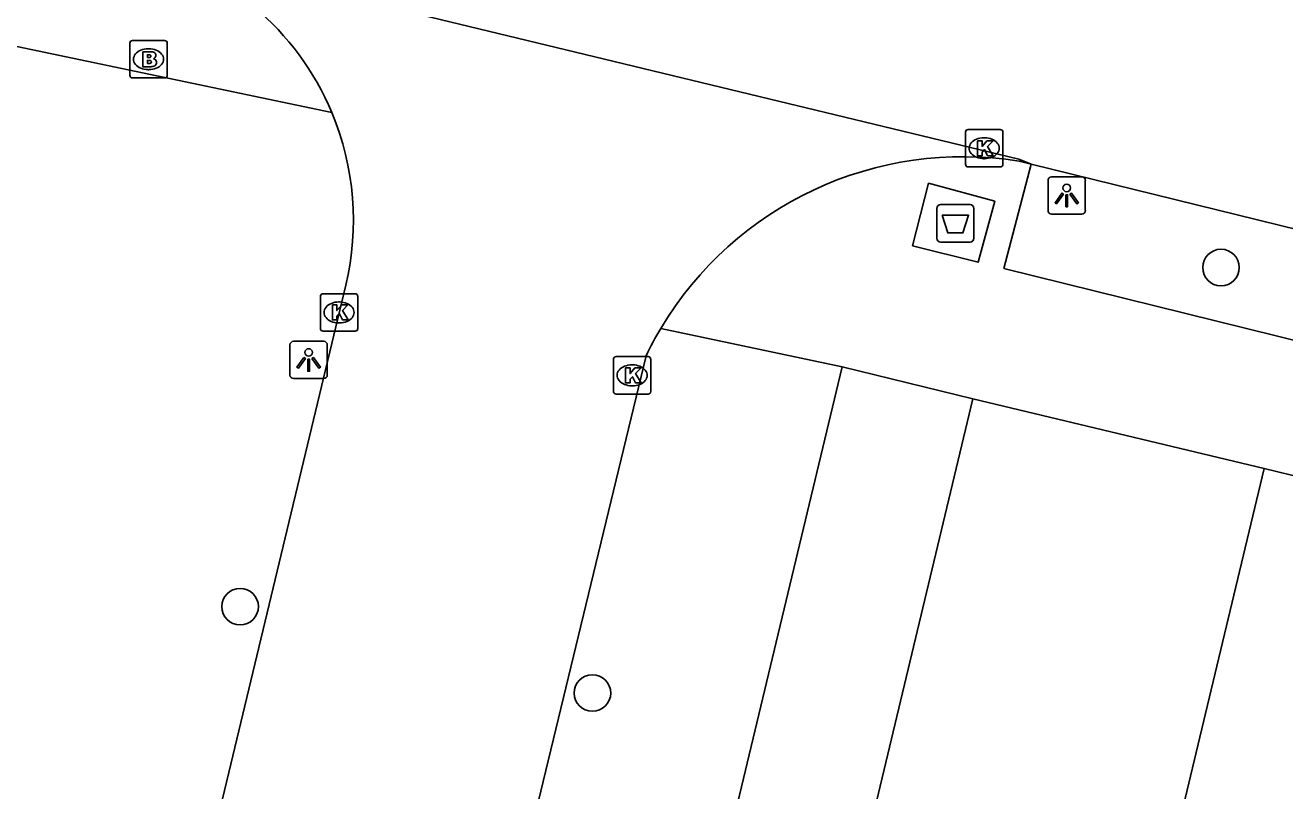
# Model space of a CAD drawing. Extents: x 162812 to 163818, y 381639 to 382470.
# Drawn here: x 163203.73 to 163237.38, y 382298.47 to 382318.92 of the extents above; entities that cross this region are included whole.
import ezdxf

# ---------------------------------------------------------------- set-up
doc = ezdxf.new("R2010")
doc.units = 0
for name, color, linetype in [('IMGEO_Afval_apart_plaats', 7, 'Continuous'), ('IMGEO_Boom', 7, 'Continuous'), ('IMGEO_Brandkraan', 7, 'Continuous'), ('IMGEO_Kolk', 7, 'Continuous'), ('IMGEO_Lichtpunt', 7, 'Continuous'), ('IMGEO_Pand', 7, 'Continuous'), ('IMGEO_Rijbaan_lokaal_gesloten', 7, 'Continuous'), ('IMGEO_Rijbaan_lokaal_open', 7, 'Continuous'), ('IMGEO_Voetpad_gesloten', 7, 'Continuous'), ('IMGEO_Voetpad_open', 7, 'Continuous')]:
    doc.layers.add(name, color=color, linetype=linetype)

msp = doc.modelspace()

# ---------------------------------------------------------------- linework, layer by layer
at = {"layer": 'IMGEO_Afval_apart_plaats'}
for p, q in [((163228.184, 382314.128), (163228.974, 382314.128)), ((163228.974, 382314.128), (163228.184, 382314.128)), ((163228.084, 382313.228), (163228.084, 382314.028)), ((163228.084, 382314.028), (163228.084, 382313.228)), ((163229.074, 382314.028), (163229.074, 382313.228)), ((163229.074, 382313.228), (163229.074, 382314.028)), ((163228.974, 382313.128), (163228.184, 382313.128)), ((163228.184, 382313.128), (163228.974, 382313.128))]:
    msp.add_line(p, q, dxfattribs=at)
msp.add_lwpolyline([(163228.227, 382313.842), (163228.931, 382313.842), (163228.782, 382313.372), (163228.376, 382313.372), (163228.227, 382313.842)], dxfattribs=at)
for centre, start, end in [((163228.184, 382314.028), 90, 180), ((163228.184, 382314.028), 90, 180), ((163228.974, 382314.028), 0, 90), ((163228.974, 382314.028), 360, 90), ((163228.184, 382313.228), 180, 270), ((163228.184, 382313.228), 180, 270), ((163228.974, 382313.228), 270, 0), ((163228.974, 382313.228), 270, 0)]:
    msp.add_arc(centre, 0.1, start, end, dxfattribs=at)
at = {"layer": 'IMGEO_Boom'}
for centre in [(163235.675, 382312.446), (163209.474, 382303.387), (163218.885, 382301.079)]:
    msp.add_circle(centre, 0.489, dxfattribs=at)
at = {"layer": 'IMGEO_Brandkraan'}
for p, q in [((163206.526, 382317.587), (163206.526, 382318.439)), ((163206.601, 382318.513), (163207.453, 382318.513)), ((163207.527, 382318.439), (163207.527, 382317.587)), ((163207.014, 382318.293), (163207.039, 382318.293)), ((163207.453, 382317.513), (163206.601, 382317.513)), ((163207.037, 382317.733), (163207.012, 382317.733))]:
    msp.add_line(p, q, dxfattribs=at)
for points in [[(163206.526, 382317.587), (163206.526, 382318.439)], [(163206.601, 382318.513), (163207.453, 382318.513)], [(163207.527, 382318.439), (163207.527, 382317.587)], [(163206.874, 382318.213), (163206.874, 382317.813), (163207.087, 382317.813)], [(163207.105, 382318.213), (163206.874, 382318.213)], [(163207.053, 382318.132), (163206.999, 382318.132), (163206.999, 382318.056)], [(163206.999, 382318.056), (163207.052, 382318.056)], [(163207.061, 382317.98), (163206.999, 382317.98), (163206.999, 382317.899)], [(163206.999, 382317.899), (163207.061, 382317.899)], [(163207.453, 382317.513), (163206.601, 382317.513)]]:
    msp.add_lwpolyline(points, dxfattribs=at)
for centre, radius, start, end in [((163206.603, 382318.437), 0.0765, 91.552, 178.448), ((163206.603, 382318.437), 0.0765, 91.552, 178.448), ((163207.451, 382318.437), 0.0765, 1.552, 88.448), ((163207.451, 382318.437), 0.0765, 1.552, 88.448), ((163207.054, 382318.094), 0.0379, 267.8285, 90.9355), ((163207.109, 382318.068), 0.145, 59.4692, 91.5367), ((163207.134, 382318.115), 0.0922, 285.5137, 58.1501), ((163207.062, 382317.939), 0.0404, 269.8759, 90.5077), ((163207.093, 382318.064), 0.251, 268.6676, 293.5347), ((163207.139, 382317.923), 0.105, 301.3115, 78.989), ((163206.603, 382317.589), 0.0765, 181.552, 268.448), ((163206.603, 382317.589), 0.0765, 181.552, 268.448), ((163207.451, 382317.589), 0.0765, 271.552, 358.448), ((163207.451, 382317.589), 0.0765, 271.552, 358.448)]:
    msp.add_arc(centre, radius, start, end, dxfattribs=at)
for centre, major_axis, ratio, start_param, end_param in [((163207.013, 382318.013), (-0.387, 0.002), 0.722429, 4.712389, 7.853982), ((163207.038, 382318.013), (-0.39, 0.002), 0.717154, 1.570796, 4.712389)]:
    msp.add_ellipse(centre, major_axis=major_axis, ratio=ratio, start_param=start_param, end_param=end_param, dxfattribs=at)
at = {"layer": 'IMGEO_Kolk'}
for p, q in [((163228.924, 382316.135), (163229.776, 382316.135)), ((163228.849, 382315.209), (163228.849, 382316.061)), ((163229.337, 382315.915), (163229.362, 382315.915)), ((163229.85, 382316.061), (163229.85, 382315.209)), ((163229.776, 382315.135), (163228.924, 382315.135)), ((163229.36, 382315.355), (163229.335, 382315.355)), ((163211.692, 382311.747), (163212.544, 382311.747)), ((163211.617, 382310.821), (163211.617, 382311.673)), ((163212.105, 382311.527), (163212.13, 382311.527)), ((163212.618, 382311.673), (163212.618, 382310.821)), ((163212.544, 382310.747), (163211.692, 382310.747)), ((163212.128, 382310.967), (163212.103, 382310.967)), ((163219.52, 382310.066), (163220.372, 382310.066)), ((163219.445, 382309.14), (163219.445, 382309.992)), ((163219.933, 382309.846), (163219.958, 382309.846)), ((163220.446, 382309.992), (163220.446, 382309.14)), ((163220.372, 382309.066), (163219.52, 382309.066)), ((163219.956, 382309.286), (163219.931, 382309.286))]:
    msp.add_line(p, q, dxfattribs=at)
for points in [[(163228.924, 382316.135), (163229.776, 382316.135)], [(163228.849, 382315.209), (163228.849, 382316.061)], [(163229.17, 382315.835), (163229.293, 382315.835), (163229.293, 382315.684), (163229.423, 382315.835), (163229.587, 382315.835), (163229.441, 382315.684), (163229.594, 382315.435), (163229.442, 382315.435), (163229.357, 382315.599), (163229.293, 382315.532), (163229.293, 382315.435), (163229.17, 382315.435), (163229.17, 382315.835)], [(163229.85, 382316.061), (163229.85, 382315.209)], [(163229.776, 382315.135), (163228.924, 382315.135)], [(163211.692, 382311.747), (163212.544, 382311.747)], [(163211.617, 382310.821), (163211.617, 382311.673)], [(163211.938, 382311.447), (163212.061, 382311.447), (163212.061, 382311.296), (163212.191, 382311.447), (163212.355, 382311.447), (163212.209, 382311.296), (163212.362, 382311.047), (163212.21, 382311.047), (163212.125, 382311.211), (163212.061, 382311.144), (163212.061, 382311.047), (163211.938, 382311.047), (163211.938, 382311.447)], [(163212.618, 382311.673), (163212.618, 382310.821)], [(163212.544, 382310.747), (163211.692, 382310.747)], [(163219.52, 382310.066), (163220.372, 382310.066)], [(163219.445, 382309.14), (163219.445, 382309.992)], [(163219.766, 382309.766), (163219.889, 382309.766), (163219.889, 382309.615), (163220.019, 382309.766), (163220.183, 382309.766), (163220.037, 382309.615), (163220.19, 382309.366), (163220.038, 382309.366), (163219.953, 382309.53), (163219.889, 382309.463), (163219.889, 382309.366), (163219.766, 382309.366), (163219.766, 382309.766)], [(163220.446, 382309.992), (163220.446, 382309.14)], [(163220.372, 382309.066), (163219.52, 382309.066)]]:
    msp.add_lwpolyline(points, dxfattribs=at)
for centre, start, end in [((163228.926, 382316.059), 91.552, 178.448), ((163228.926, 382316.059), 91.552, 178.448), ((163229.774, 382316.059), 1.552, 88.448), ((163229.774, 382316.059), 1.552, 88.448), ((163228.926, 382315.211), 181.552, 268.448), ((163228.926, 382315.211), 181.552, 268.448), ((163229.774, 382315.211), 271.552, 358.448), ((163229.774, 382315.211), 271.552, 358.448), ((163211.694, 382311.671), 91.552, 178.448), ((163211.694, 382311.671), 91.552, 178.448), ((163212.542, 382311.671), 1.552, 88.448), ((163212.542, 382311.671), 1.552, 88.448), ((163211.694, 382310.823), 181.552, 268.448), ((163211.694, 382310.823), 181.552, 268.448), ((163212.542, 382310.823), 271.552, 358.448), ((163212.542, 382310.823), 271.552, 358.448), ((163219.522, 382309.99), 91.552, 178.448), ((163219.522, 382309.99), 91.552, 178.448), ((163220.37, 382309.99), 1.552, 88.448), ((163220.37, 382309.99), 1.552, 88.448), ((163219.522, 382309.142), 181.552, 268.448), ((163219.522, 382309.142), 181.552, 268.448), ((163220.37, 382309.142), 271.552, 358.448), ((163220.37, 382309.142), 271.552, 358.448)]:
    msp.add_arc(centre, 0.0765, start, end, dxfattribs=at)
for centre, major_axis, ratio, start_param, end_param in [((163229.336, 382315.635), (-0.387, 0.002), 0.722429, 4.712389, 7.853982), ((163229.361, 382315.635), (-0.39, 0.002), 0.717154, 1.570796, 4.712389), ((163212.104, 382311.247), (-0.387, 0.002), 0.722429, 4.712389, 7.853982), ((163212.129, 382311.247), (-0.39, 0.002), 0.717154, 1.570796, 4.712389), ((163219.932, 382309.566), (-0.387, 0.002), 0.722429, 4.712389, 7.853982), ((163219.957, 382309.566), (-0.39, 0.002), 0.717154, 1.570796, 4.712389)]:
    msp.add_ellipse(centre, major_axis=major_axis, ratio=ratio, start_param=start_param, end_param=end_param, dxfattribs=at)
at = {"layer": 'IMGEO_Lichtpunt'}
for p, q in [((163231.055, 382314.775), (163231.055, 382313.968)), ((163231.055, 382314.775), (163231.055, 382313.968)), ((163231.957, 382314.87), (163231.149, 382314.87)), ((163231.957, 382314.87), (163231.149, 382314.87)), ((163232.051, 382313.968), (163232.051, 382314.775)), ((163232.051, 382313.968), (163232.051, 382314.775)), ((163231.149, 382313.874), (163231.957, 382313.874)), ((163231.149, 382313.874), (163231.957, 382313.874)), ((163210.806, 382310.381), (163210.806, 382309.574)), ((163210.806, 382310.381), (163210.806, 382309.574)), ((163211.708, 382310.476), (163210.9, 382310.476)), ((163211.708, 382310.476), (163210.9, 382310.476)), ((163211.802, 382309.574), (163211.802, 382310.381)), ((163211.802, 382309.574), (163211.802, 382310.381)), ((163210.9, 382309.48), (163211.708, 382309.48)), ((163210.9, 382309.48), (163211.708, 382309.48))]:
    msp.add_line(p, q, dxfattribs=at)
for points in [[(163231.429, 382314.439), (163231.468, 382314.411), (163231.28, 382314.149), (163231.242, 382314.176), (163231.429, 382314.439)], [(163231.531, 382314.391), (163231.578, 382314.391), (163231.578, 382314.069), (163231.531, 382314.069), (163231.531, 382314.391)], [(163231.641, 382314.411), (163231.679, 382314.438), (163231.866, 382314.176), (163231.827, 382314.148), (163231.641, 382314.411)], [(163211.18, 382310.045), (163211.219, 382310.017), (163211.031, 382309.755), (163210.993, 382309.782), (163211.18, 382310.045)], [(163211.392, 382310.017), (163211.43, 382310.044), (163211.617, 382309.782), (163211.578, 382309.754), (163211.392, 382310.017)], [(163211.282, 382309.997), (163211.329, 382309.997), (163211.329, 382309.675), (163211.282, 382309.675), (163211.282, 382309.997)]]:
    msp.add_lwpolyline(points, dxfattribs=at)
for centre in [(163231.554, 382314.573), (163211.305, 382310.179)]:
    msp.add_circle(centre, 0.0994, dxfattribs=at)
for centre, start, end in [((163231.149, 382314.775), 90, 180), ((163231.149, 382314.775), 90, 180), ((163231.957, 382314.775), 0, 90), ((163231.957, 382314.775), 0, 90), ((163231.149, 382313.968), 180, 270), ((163231.149, 382313.968), 180, 270), ((163231.957, 382313.968), 270, 0), ((163231.957, 382313.968), 270, 360), ((163210.9, 382310.381), 90, 180), ((163210.9, 382310.381), 90, 180), ((163211.708, 382310.381), 0, 90), ((163211.708, 382310.381), 0, 90), ((163210.9, 382309.574), 180, 270), ((163210.9, 382309.574), 180, 270), ((163211.708, 382309.574), 270, 0), ((163211.708, 382309.574), 270, 360)]:
    msp.add_arc(centre, 0.0946, start, end, dxfattribs=at)
at = {"layer": 'IMGEO_Pand'}
for points in [[(163229.049, 382308.939), (163218.465, 382264.714)], [(163229.049, 382308.939), (163236.827, 382307.077)], [(163226.243, 382262.852), (163236.827, 382307.077)]]:
    msp.add_lwpolyline(points, dxfattribs=at)
at = {"layer": 'IMGEO_Rijbaan_lokaal_gesloten'}
for points in [[(163206.731, 382320.972), (163207.11, 382320.944), (163230.277, 382315.342), (163230.608, 382315.208)], [(163230.608, 382315.208), (163242.735, 382312.225)]]:
    msp.add_lwpolyline(points, dxfattribs=at)
at = {"layer": 'IMGEO_Rijbaan_lokaal_open'}
for points in [[(163230.608, 382315.208), (163230.282, 382315.288)], [(163205.989, 382285.68), (163212.298, 382311.975)], [(163220.319, 382310.091), (163213.951, 382283.769)]]:
    msp.add_lwpolyline(points, dxfattribs=at)
for centre, radius, start, end in [((163205.041, 382313.703), 7.463, 22.7326, 76.9115), ((163205.05, 382313.708), 7.452, 346.5496, 22.7226), ((163228.785, 382306.009), 9.399, 80.8367, 149.2325), ((163228.875, 382305.962), 9.5, 149.2699, 154.2416)]:
    msp.add_arc(centre, radius, start, end, dxfattribs=at)
at = {"layer": 'IMGEO_Voetpad_gesloten'}
msp.add_lwpolyline([(163227.434, 382313.023), (163227.866, 382314.7), (163229.63, 382314.219), (163229.186, 382312.589), (163227.434, 382313.023)], dxfattribs=at)
at = {"layer": 'IMGEO_Voetpad_open'}
for points in [[(163203.509, 382318.352), (163211.924, 382316.587)], [(163242.735, 382312.225), (163242.042, 382309.407), (163229.875, 382312.418), (163230.608, 382315.208)], [(163220.709, 382310.817), (163225.556, 382309.796)], [(163214.952, 382265.544), (163225.556, 382309.796)], [(163225.556, 382309.796), (163229.049, 382308.939)], [(163236.827, 382307.077), (163245.892, 382304.87)]]:
    msp.add_lwpolyline(points, dxfattribs=at)

doc.saveas('drawing.dxf')
